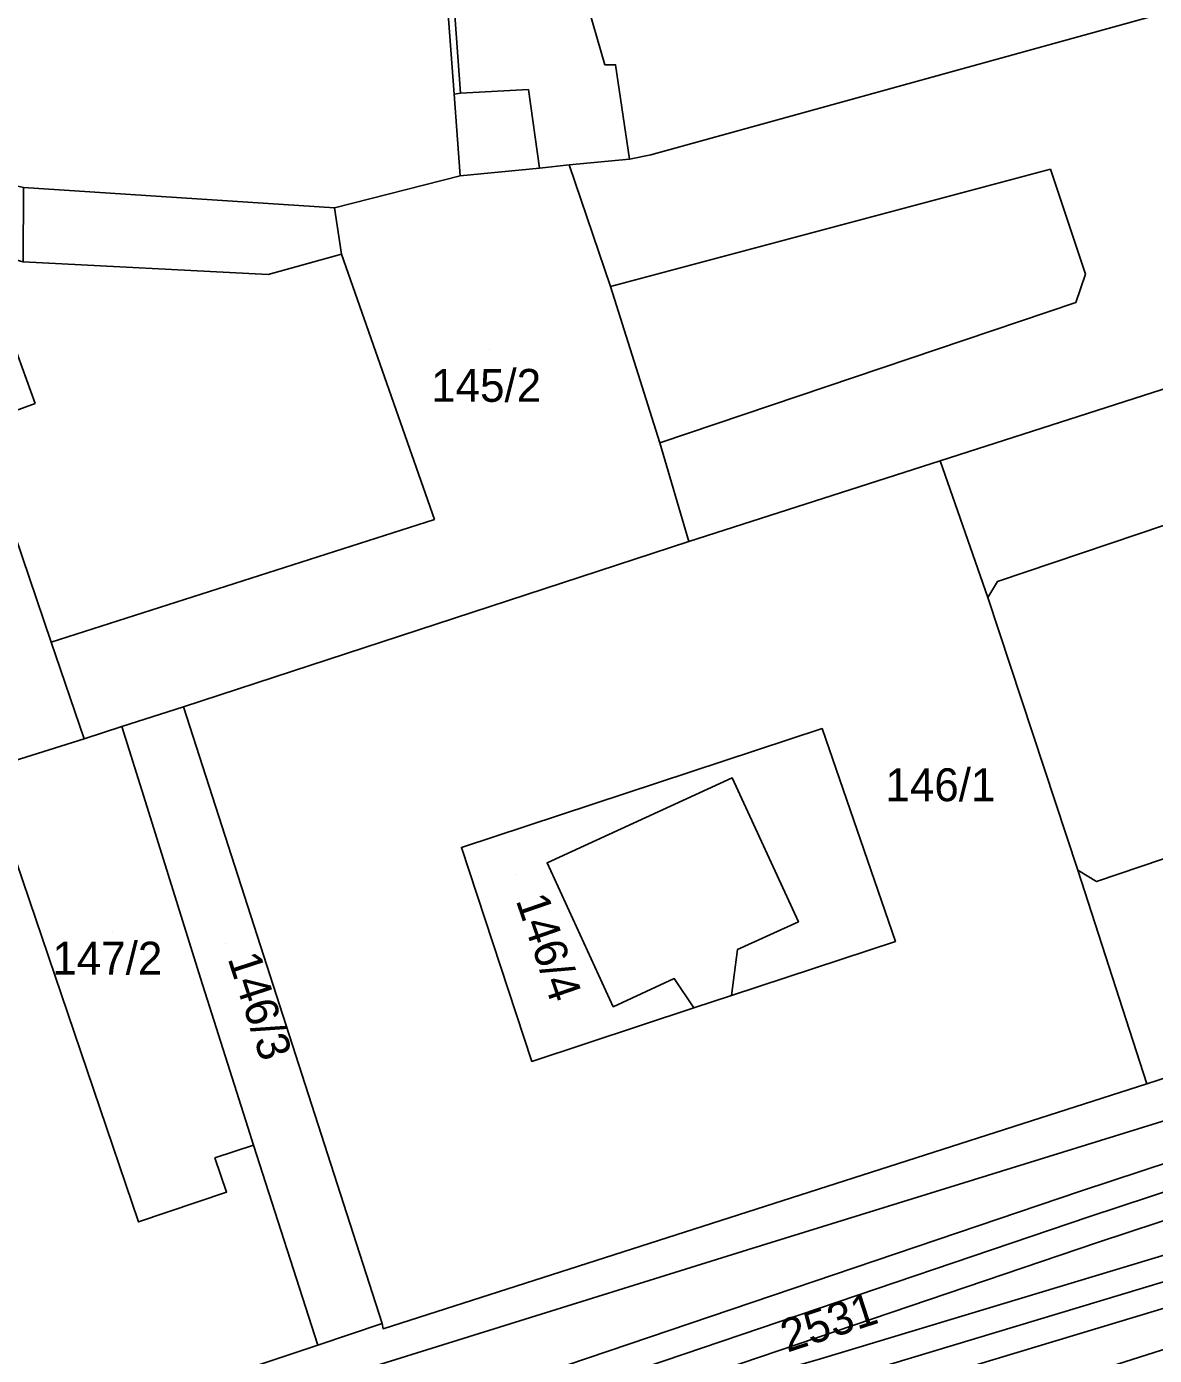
# Model space of a CAD drawing. Extents: x -263423 to -261326, y -1240067 to -1237864.
# Drawn here: x -262808.3 to -262739.6, y -1239901.3 to -1239820.5 of the extents above; entities that cross this region are included whole.
import ezdxf

# ---------------------------------------------------------------- set-up
doc = ezdxf.new("R2010")
doc.units = 0
for name, color, linetype in [('body_kn', 7, 'Continuous'), ('kladpar_druhypozemkov', 7, 'Continuous'), ('kladpar_hranice', 7, 'Continuous'), ('kladpar_parcelnecisla', 7, 'Continuous'), ('kladpar_plochy', 7, 'Continuous'), ('linie', 7, 'Continuous'), ('tarchy_linie', 7, 'Continuous'), ('zappar_hrandruhpozemk', 7, 'Continuous')]:
    doc.layers.add(name, color=color, linetype=linetype)

msp = doc.modelspace()

# ---------------------------------------------------------------- linework, layer by layer
at = {"layer": 'body_kn'}
for p, q in [((-262773.07, -1239822.79), (-262773.07, -1239822.79)), ((-262772.43, -1239822.79), (-262772.43, -1239822.79)), ((-262782.25, -1239824.59), (-262782.25, -1239824.59)), ((-262782.25, -1239824.59), (-262782.25, -1239824.59)), ((-262781.87, -1239824.53), (-262781.87, -1239824.53)), ((-262777.73, -1239824.29), (-262777.73, -1239824.29)), ((-262775.26, -1239828.89), (-262775.26, -1239828.89)), ((-262771.57, -1239828.53), (-262771.57, -1239828.53)), ((-262770.29, -1239828.28), (-262770.29, -1239828.28)), ((-262781.89, -1239829.56), (-262781.89, -1239829.56)), ((-262777.05, -1239829.08), (-262777.05, -1239829.08)), ((-262777.05, -1239829.08), (-262777.05, -1239829.08)), ((-262745.96, -1239829.15), (-262745.96, -1239829.15)), ((-262789.54, -1239831.5), (-262789.54, -1239831.5)), ((-262789.54, -1239831.5), (-262789.54, -1239831.5)), ((-262789.11, -1239834.31), (-262789.11, -1239834.31)), ((-262793.57, -1239835.56), (-262793.57, -1239835.56)), ((-262743.82, -1239835.53), (-262743.82, -1239835.53)), ((-262772.74, -1239836.29), (-262772.74, -1239836.29)), ((-262772.74, -1239836.29), (-262772.74, -1239836.29)), ((-262744.4, -1239837.25), (-262744.4, -1239837.25)), ((-262807.75, -1239843.4), (-262807.75, -1239843.4)), ((-262769.73, -1239845.8), (-262769.73, -1239845.8)), ((-262752.66, -1239846.9), (-262752.66, -1239846.9)), ((-262783.44, -1239850.46), (-262783.44, -1239850.46)), ((-262767.97, -1239851.8), (-262767.97, -1239851.8)), ((-262767.97, -1239851.8), (-262767.97, -1239851.8)), ((-262749.18, -1239854.24), (-262749.18, -1239854.24)), ((-262749.76, -1239855.2), (-262749.76, -1239855.2)), ((-262749.76, -1239855.2), (-262749.76, -1239855.2)), ((-262806.79, -1239857.93), (-262806.79, -1239857.93)), ((-262798.72, -1239861.86), (-262798.72, -1239861.86)), ((-262802.48, -1239863.05), (-262802.48, -1239863.05)), ((-262802.48, -1239863.05), (-262802.48, -1239863.05)), ((-262759.86, -1239863.18), (-262759.86, -1239863.18)), ((-262804.78, -1239863.8), (-262804.78, -1239863.8)), ((-262765.32, -1239866.18), (-262765.32, -1239866.18)), ((-262801.04, -1239867.64), (-262801.04, -1239867.64)), ((-262781.81, -1239870.41), (-262781.81, -1239870.41)), ((-262776.6, -1239871.34), (-262776.6, -1239871.34)), ((-262744.29, -1239871.79), (-262744.29, -1239871.79)), ((-262743.15, -1239872.49), (-262743.15, -1239872.49)), ((-262761.3, -1239874.93), (-262761.3, -1239874.93)), ((-262765.01, -1239876.63), (-262765.01, -1239876.63)), ((-262755.39, -1239876.13), (-262755.39, -1239876.13)), ((-262797.7, -1239878.37), (-262797.7, -1239878.37)), ((-262768.85, -1239878.39), (-262768.85, -1239878.39)), ((-262768.85, -1239878.39), (-262768.85, -1239878.39)), ((-262765.37, -1239879.42), (-262765.37, -1239879.42)), ((-262765.37, -1239879.42), (-262765.37, -1239879.42)), ((-262772.57, -1239880.11), (-262772.57, -1239880.11)), ((-262767.66, -1239880.18), (-262767.66, -1239880.18)), ((-262777.53, -1239883.43), (-262777.53, -1239883.43)), ((-262740.08, -1239884.8), (-262740.08, -1239884.8)), ((-262794.81, -1239887.43), (-262794.81, -1239887.43)), ((-262794.46, -1239888.53), (-262794.46, -1239888.53)), ((-262796.81, -1239889.3), (-262796.81, -1239889.3)), ((-262796.1, -1239891.38), (-262796.1, -1239891.38)), ((-262744.13, -1239891.33), (-262744.13, -1239891.33)), ((-262801.46, -1239893.2), (-262801.46, -1239893.2)), ((-262743.61, -1239892.89), (-262743.61, -1239892.89)), ((-262764.39, -1239894.89), (-262764.39, -1239894.89)), ((-262743.09, -1239894.45), (-262743.09, -1239894.45)), ((-262786.64, -1239899.38), (-262786.64, -1239899.38)), ((-262786.64, -1239899.38), (-262786.64, -1239899.38)), ((-262786.58, -1239899.7), (-262786.58, -1239899.7)), ((-262790.54, -1239900.7), (-262790.54, -1239900.7))]:
    msp.add_line(p, q, dxfattribs=at)
at = {"layer": 'kladpar_druhypozemkov'}
for p, q in [((-262780.08, -1239840.1), (-262780.08, -1239840.1)), ((-262753.38, -1239865.5), (-262753.38, -1239865.5)), ((-262778.53, -1239872.07), (-262778.53, -1239872.07)), ((-262803.06, -1239875.58), (-262803.06, -1239875.58)), ((-262796.18, -1239876.26), (-262796.18, -1239876.26)), ((-262760.11, -1239898.59), (-262760.11, -1239898.59))]:
    msp.add_line(p, q, dxfattribs=at)
at = {"layer": 'kladpar_hranice'}
for points in [[(-262751.77, -1239786.69), (-262751.77, -1239786.37), (-262744.44, -1239783.54), (-262740.72, -1239794.96), (-262737.14, -1239807.47), (-262733.56, -1239818.12), (-262770.29, -1239828.28), (-262771.57, -1239828.53), (-262775.26, -1239828.89), (-262777.05, -1239829.08), (-262781.89, -1239829.56), (-262782.25, -1239824.59), (-262783.7, -1239805.41), (-262783.8, -1239804.54), (-262785.06, -1239793.68), (-262775.37, -1239792.25), (-262764.91, -1239790.65), (-262764.85, -1239790.96), (-262751.77, -1239786.69)], [(-262796.38, -1239804.89), (-262783.8, -1239804.54), (-262783.7, -1239805.41), (-262782.25, -1239824.59), (-262781.89, -1239829.56), (-262789.54, -1239831.5), (-262808.46, -1239830.27), (-262811.52, -1239829.55), (-262809.71, -1239807.52), (-262809.57, -1239805.54), (-262809.46, -1239804.1), (-262807.28, -1239804.56), (-262807.01, -1239803.29), (-262800.61, -1239804.24), (-262796.38, -1239804.89)], [(-262733.56, -1239818.12), (-262726.83, -1239838.6), (-262752.66, -1239846.9), (-262767.97, -1239851.8), (-262769.73, -1239845.8), (-262772.74, -1239836.29), (-262775.26, -1239828.89), (-262771.57, -1239828.53), (-262770.29, -1239828.28), (-262733.56, -1239818.12)], [(-262777.05, -1239829.08), (-262775.26, -1239828.89), (-262772.74, -1239836.29), (-262769.73, -1239845.8), (-262767.97, -1239851.8), (-262798.72, -1239861.86), (-262802.48, -1239863.05), (-262804.78, -1239863.8), (-262806.79, -1239857.93), (-262809.44, -1239850.08), (-262811.89, -1239842.81), (-262813.28, -1239838.85), (-262815.16, -1239833.04), (-262808.48, -1239834.79), (-262808.46, -1239830.27), (-262789.54, -1239831.5), (-262781.89, -1239829.56), (-262777.05, -1239829.08)], [(-262726.83, -1239838.6), (-262721.61, -1239854.49), (-262720.59, -1239854.24), (-262720.14, -1239855.52), (-262721.1, -1239855.77), (-262720.47, -1239857.81), (-262719.39, -1239857.5), (-262719.01, -1239858.77), (-262720.03, -1239859.15), (-262714.44, -1239876.51), (-262740.08, -1239884.8), (-262744.29, -1239871.79), (-262749.76, -1239855.2), (-262752.66, -1239846.9), (-262726.83, -1239838.6)], [(-262767.97, -1239851.8), (-262752.66, -1239846.9), (-262749.76, -1239855.2), (-262744.29, -1239871.79), (-262740.08, -1239884.8), (-262786.58, -1239899.7), (-262786.64, -1239899.38), (-262798.72, -1239861.86), (-262767.97, -1239851.8)], [(-262818.62, -1239852.91), (-262817.09, -1239852.47), (-262809.44, -1239850.08), (-262806.79, -1239857.93), (-262804.78, -1239863.8), (-262810.8, -1239865.69), (-262814.41, -1239866.82), (-262826.22, -1239870.59), (-262831, -1239856.67), (-262818.67, -1239852.93), (-262818.62, -1239852.91)], [(-262786.64, -1239899.38), (-262790.54, -1239900.7), (-262794.46, -1239888.53), (-262794.81, -1239887.43), (-262797.7, -1239878.37), (-262801.04, -1239867.64), (-262802.48, -1239863.05), (-262798.72, -1239861.86), (-262786.64, -1239899.38)], [(-262802.48, -1239863.05), (-262801.04, -1239867.64), (-262797.7, -1239878.37), (-262794.81, -1239887.43), (-262794.46, -1239888.53), (-262796.81, -1239889.3), (-262796.1, -1239891.38), (-262801.46, -1239893.2), (-262809.68, -1239868.98), (-262810.8, -1239865.69), (-262804.78, -1239863.8), (-262802.48, -1239863.05)], [(-262768.85, -1239878.39), (-262767.66, -1239880.18), (-262777.53, -1239883.43), (-262781.81, -1239870.41), (-262759.86, -1239863.18), (-262755.39, -1239876.13), (-262765.37, -1239879.42), (-262765.01, -1239876.63), (-262761.3, -1239874.93), (-262765.32, -1239866.18), (-262776.6, -1239871.34), (-262772.57, -1239880.11), (-262768.85, -1239878.39)], [(-262767.66, -1239880.18), (-262768.85, -1239878.39), (-262772.57, -1239880.11), (-262776.6, -1239871.34), (-262765.32, -1239866.18), (-262761.3, -1239874.93), (-262765.01, -1239876.63), (-262765.37, -1239879.42), (-262755.39, -1239876.13), (-262759.86, -1239863.18), (-262781.81, -1239870.41), (-262777.53, -1239883.43), (-262767.66, -1239880.18)], [(-262810.8, -1239865.69), (-262809.68, -1239868.98), (-262801.46, -1239893.2), (-262796.1, -1239891.38), (-262796.81, -1239889.3), (-262794.46, -1239888.53), (-262790.54, -1239900.7), (-262813.57, -1239908.37), (-262825.24, -1239873.53), (-262826.22, -1239870.59), (-262814.41, -1239866.82), (-262810.8, -1239865.69)], [(-262786.64, -1239899.38), (-262786.58, -1239899.7), (-262740.08, -1239884.8), (-262714.44, -1239876.51)], [(-262739.46, -1239903.86), (-262740.03, -1239903.98), (-262740.09, -1239903.67), (-262743.6, -1239904.8), (-262743.48, -1239905.24), (-262744.05, -1239905.43), (-262763.31, -1239911.53), (-262770.08, -1239913.67), (-262795.72, -1239921.71), (-262808.1, -1239925.6), (-262808.92, -1239923.24), (-262813.19, -1239909.65), (-262813.57, -1239908.37), (-262790.54, -1239900.7), (-262786.64, -1239899.38)]]:
    msp.add_lwpolyline(points, dxfattribs=at)
at = {"layer": 'kladpar_plochy'}
for p, q in [((-262767.97, -1239851.8), (-262752.66, -1239846.9)), ((-262752.66, -1239846.9), (-262749.76, -1239855.2)), ((-262798.72, -1239861.86), (-262767.97, -1239851.8)), ((-262749.76, -1239855.2), (-262744.29, -1239871.79)), ((-262786.64, -1239899.38), (-262798.72, -1239861.86)), ((-262759.86, -1239863.18), (-262781.81, -1239870.41)), ((-262755.39, -1239876.13), (-262759.86, -1239863.18)), ((-262776.6, -1239871.34), (-262765.32, -1239866.18)), ((-262765.32, -1239866.18), (-262761.3, -1239874.93)), ((-262781.81, -1239870.41), (-262777.53, -1239883.43)), ((-262772.57, -1239880.11), (-262776.6, -1239871.34)), ((-262744.29, -1239871.79), (-262740.08, -1239884.8)), ((-262761.3, -1239874.93), (-262765.01, -1239876.63)), ((-262765.37, -1239879.42), (-262755.39, -1239876.13)), ((-262765.01, -1239876.63), (-262765.37, -1239879.42)), ((-262768.85, -1239878.39), (-262772.57, -1239880.11)), ((-262767.66, -1239880.18), (-262768.85, -1239878.39)), ((-262777.53, -1239883.43), (-262767.66, -1239880.18)), ((-262740.08, -1239884.8), (-262786.58, -1239899.7)), ((-262786.58, -1239899.7), (-262786.64, -1239899.38))]:
    msp.add_line(p, q, dxfattribs=at)
for points in [[(-262751.77, -1239786.69), (-262751.77, -1239786.37), (-262744.44, -1239783.54), (-262740.72, -1239794.96), (-262737.14, -1239807.47), (-262733.56, -1239818.12), (-262770.29, -1239828.28), (-262771.57, -1239828.53), (-262775.26, -1239828.89), (-262777.05, -1239829.08), (-262781.89, -1239829.56), (-262782.25, -1239824.59), (-262783.7, -1239805.41), (-262783.8, -1239804.54), (-262785.06, -1239793.68), (-262775.37, -1239792.25), (-262764.91, -1239790.65), (-262764.85, -1239790.96)], [(-262796.38, -1239804.89), (-262783.8, -1239804.54), (-262783.7, -1239805.41), (-262782.25, -1239824.59), (-262781.89, -1239829.56), (-262789.54, -1239831.5), (-262808.46, -1239830.27), (-262811.52, -1239829.55), (-262809.71, -1239807.52), (-262809.57, -1239805.54), (-262809.46, -1239804.1), (-262807.28, -1239804.56), (-262807.01, -1239803.29), (-262800.61, -1239804.24)], [(-262733.56, -1239818.12), (-262726.83, -1239838.6), (-262752.66, -1239846.9), (-262767.97, -1239851.8), (-262769.73, -1239845.8), (-262772.74, -1239836.29), (-262775.26, -1239828.89), (-262771.57, -1239828.53), (-262770.29, -1239828.28)], [(-262777.05, -1239829.08), (-262775.26, -1239828.89), (-262772.74, -1239836.29), (-262769.73, -1239845.8), (-262767.97, -1239851.8), (-262798.72, -1239861.86), (-262802.48, -1239863.05), (-262804.78, -1239863.8), (-262806.79, -1239857.93), (-262809.44, -1239850.08), (-262811.89, -1239842.81), (-262813.28, -1239838.85), (-262815.16, -1239833.04), (-262808.48, -1239834.79), (-262808.46, -1239830.27), (-262789.54, -1239831.5), (-262781.89, -1239829.56)], [(-262726.83, -1239838.6), (-262721.61, -1239854.49), (-262720.59, -1239854.24), (-262720.14, -1239855.52), (-262721.1, -1239855.77), (-262720.47, -1239857.81), (-262719.39, -1239857.5), (-262719.01, -1239858.77), (-262720.03, -1239859.15), (-262714.44, -1239876.51), (-262740.08, -1239884.8), (-262744.29, -1239871.79), (-262749.76, -1239855.2), (-262752.66, -1239846.9)], [(-262818.62, -1239852.91), (-262817.09, -1239852.47), (-262809.44, -1239850.08), (-262806.79, -1239857.93), (-262804.78, -1239863.8), (-262810.8, -1239865.69), (-262814.41, -1239866.82), (-262826.22, -1239870.59), (-262831, -1239856.67), (-262818.67, -1239852.93)], [(-262786.64, -1239899.38), (-262790.54, -1239900.7), (-262794.46, -1239888.53), (-262794.81, -1239887.43), (-262797.7, -1239878.37), (-262801.04, -1239867.64), (-262802.48, -1239863.05), (-262798.72, -1239861.86)], [(-262802.48, -1239863.05), (-262801.04, -1239867.64), (-262797.7, -1239878.37), (-262794.81, -1239887.43), (-262794.46, -1239888.53), (-262796.81, -1239889.3), (-262796.1, -1239891.38), (-262801.46, -1239893.2), (-262809.68, -1239868.98), (-262810.8, -1239865.69), (-262804.78, -1239863.8)], [(-262768.85, -1239878.39), (-262767.66, -1239880.18), (-262777.53, -1239883.43), (-262781.81, -1239870.41), (-262759.86, -1239863.18), (-262755.39, -1239876.13), (-262765.37, -1239879.42), (-262765.01, -1239876.63), (-262761.3, -1239874.93), (-262765.32, -1239866.18), (-262776.6, -1239871.34), (-262772.57, -1239880.11)], [(-262810.8, -1239865.69), (-262809.68, -1239868.98), (-262801.46, -1239893.2), (-262796.1, -1239891.38), (-262796.81, -1239889.3), (-262794.46, -1239888.53), (-262790.54, -1239900.7), (-262813.57, -1239908.37), (-262825.24, -1239873.53), (-262826.22, -1239870.59), (-262814.41, -1239866.82)]]:
    msp.add_lwpolyline(points, close=True, dxfattribs=at)
msp.add_lwpolyline([(-262739.46, -1239903.86), (-262740.03, -1239903.98), (-262740.09, -1239903.67), (-262743.6, -1239904.8), (-262743.48, -1239905.24), (-262744.05, -1239905.43), (-262763.31, -1239911.53), (-262770.08, -1239913.67), (-262795.72, -1239921.71), (-262808.1, -1239925.6), (-262808.92, -1239923.24), (-262813.19, -1239909.65), (-262813.57, -1239908.37), (-262790.54, -1239900.7), (-262786.64, -1239899.38), (-262786.58, -1239899.7), (-262740.08, -1239884.8), (-262714.44, -1239876.51)], dxfattribs=at)
at = {"layer": 'linie'}
msp.add_lwpolyline([(-262714.44, -1239876.51), (-262740.08, -1239884.8), (-262786.58, -1239899.7), (-262786.64, -1239899.38), (-262790.54, -1239900.7), (-262813.57, -1239908.37), (-262824.77, -1239932.8), (-262825.15, -1239933.56), (-262825.86, -1239934.19), (-262826.62, -1239934.64), (-262827.51, -1239934.82), (-262838.16, -1239935.8), (-262895.61, -1239940.44), (-262908.43, -1239941.47)], dxfattribs=at)
at = {"layer": 'tarchy_linie'}
for points in [[(-263037.12, -1239820.85), (-262910.42, -1239814.67), (-262904.24, -1239815.14), (-262880.51, -1239820.63), (-262880.88, -1239822.14), (-262880.99, -1239822.6), (-262877.97, -1239823.34), (-262877.85, -1239822.84), (-262877.48, -1239821.33), (-262844.24, -1239829.02), (-262814.48, -1239915.4), (-262784.13, -1239904.88), (-262744.13, -1239891.33), (-262716.19, -1239882.12)], [(-262823.42, -1239920.25), (-262783.59, -1239906.44), (-262743.61, -1239892.89), (-262715.67, -1239883.68)], [(-262715.16, -1239885.25), (-262743.09, -1239894.45), (-262783.05, -1239908), (-262786.5, -1239909.17), (-262759.96, -1239901.53), (-262711.01, -1239886.77)], [(-262814.9, -1239918.94), (-262759.52, -1239903.01), (-262704.77, -1239886.5)], [(-262709.98, -1239889.68), (-262759.08, -1239904.49), (-262813.11, -1239920.03), (-262808.03, -1239945.12), (-262788.66, -1240001.16), (-262790.25, -1240001.33), (-262791.83, -1240001.51), (-262810.61, -1239947.07), (-262812.11, -1239947.21), (-262801.24, -1239976.32), (-262791.84, -1240001.51), (-262793.53, -1240001.71), (-262795.23, -1240001.9), (-262804.34, -1239977.48), (-262815.51, -1239947.51), (-262899.82, -1239955.11), (-262894.05, -1240011.11), (-262894.24, -1240011.13), (-262895.59, -1240011.25), (-262897.12, -1240011.39), (-262902.88, -1239955.4), (-263031.17, -1239967.61)]]:
    msp.add_lwpolyline(points, dxfattribs=at)
at = {"layer": 'zappar_hrandruhpozemk'}
for p, q in [((-262778.47, -1239804.16), (-262773.07, -1239822.79)), ((-262781.87, -1239824.53), (-262783.26, -1239805.22)), ((-262782.25, -1239824.59), (-262781.87, -1239824.53)), ((-262781.87, -1239824.53), (-262777.73, -1239824.29)), ((-262777.73, -1239824.29), (-262777.05, -1239829.08)), ((-262772.74, -1239836.29), (-262745.96, -1239829.15)), ((-262745.96, -1239829.15), (-262743.82, -1239835.53)), ((-262789.54, -1239831.5), (-262789.11, -1239834.31)), ((-262789.11, -1239834.31), (-262793.57, -1239835.56)), ((-262789.11, -1239834.31), (-262783.44, -1239850.46)), ((-262793.57, -1239835.56), (-262808.48, -1239834.79)), ((-262809.08, -1239839.76), (-262807.75, -1239843.4)), ((-262783.44, -1239850.46), (-262806.79, -1239857.93)), ((-262765.37, -1239879.42), (-262767.66, -1239880.18))]:
    msp.add_line(p, q, dxfattribs=at)
for points in [[(-262773.07, -1239822.79), (-262772.43, -1239822.79), (-262771.57, -1239828.53)], [(-262743.82, -1239835.53), (-262744.4, -1239837.25), (-262769.73, -1239845.8)], [(-262807.75, -1239843.4), (-262809.99, -1239844.22), (-262811.31, -1239840.58)], [(-262749.76, -1239855.2), (-262749.18, -1239854.24), (-262737.26, -1239850.22), (-262735.79, -1239850.8)], [(-262730.51, -1239867.32), (-262731.09, -1239868.4), (-262743.15, -1239872.49), (-262744.29, -1239871.79)], [(-262713.68, -1239879.19), (-262764.39, -1239894.89), (-262811.6, -1239909.59)], [(-262808.92, -1239923.24), (-262757.94, -1239906.96), (-262709.34, -1239891.5)]]:
    msp.add_lwpolyline(points, dxfattribs=at)

# ---------------------------------------------------------------- texts
at = {"layer": 'kladpar_parcelnecisla'}
for s, p in [('145/2', (-262783.651, -1239843.3)), ('146/1', (-262756, -1239867.6)), ('147/2', (-262806.709, -1239878.15))]:
    msp.add_text(s, height=2, dxfattribs=at).set_placement(p)
for s, rotation, p in [('146/4', 289, (-262778.517, -1239873.624)), ('146/3', 288, (-262796.054, -1239877.16)), ('2531', 18, (-262761.972, -1239901.151))]:
    msp.add_text(s, height=2, rotation=rotation, dxfattribs=at).set_placement(p)

doc.saveas('drawing.dxf')
